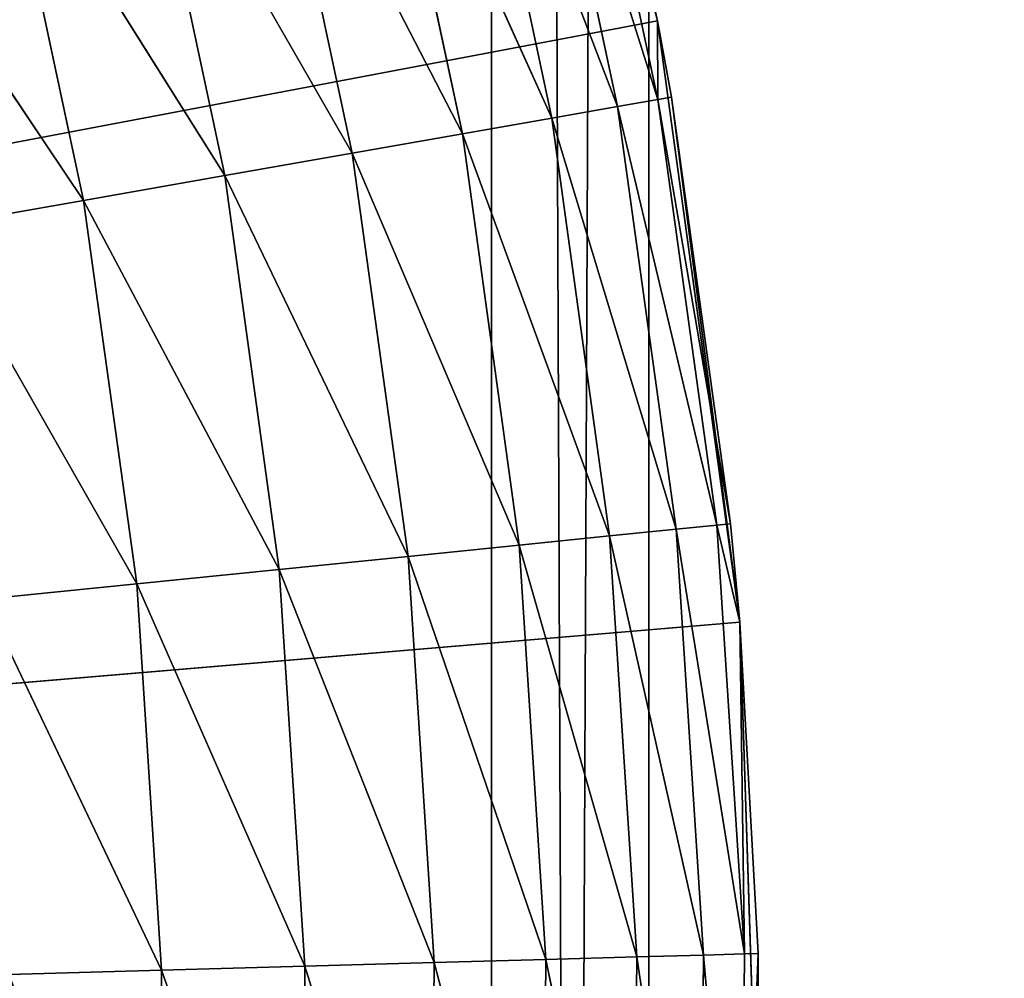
# Model space of a CAD drawing. Extents: x 0.4 to 80.4, y 0.1 to 20.1.
# Tile 446 of 656: x 78.963 to 79.072, y 2.582 to 2.688. Entities that reach past the tile are written whole.
import ezdxf

# ---------------------------------------------------------------- set-up
doc = ezdxf.new("R2010")
doc.units = 0
doc.header["$LTSCALE"] = 2.54
doc.layers.get('0').update_dxf_attribs({"color": 13, "linetype": 'CONTINUOUS'})

# ---------------------------------------------------------------- blocks, each defined once
blk = doc.blocks.new('P__KA_KUCHENNA_MOLISA_STL')
at = {"color": 0}
for p, q in [((79.0327, 0.16711, 72.67292), (78.95304, 19.96711, 72.63755)), ((79.0327, 0.16711, 72.67292), (78.95304, 19.96711, 72.63755)), ((79.01534, 0.16711, 71.73339), (79.0991, 19.96711, 71.70928)), ((79.01534, 0.16711, 71.73339), (79.0991, 19.96711, 71.70928)), ((79.01534, 0.16711, 71.73339), (79.01534, 19.96711, 71.73339)), ((79.01534, 0.16711, 71.73339), (79.01534, 19.96711, 71.73339)), ((79.0327, 0.16711, 72.67292), (79.0327, 19.96711, 72.67292)), ((79.0327, 0.16711, 72.67292), (79.0327, 19.96711, 72.67292)), ((79.01785, 2.75304, 89.4), (79.03366, 2.68801, 89.4)), ((79.01785, 2.75304, 89.4), (79.03366, 2.68801, 89.4)), ((79.03366, 2.68801, 89), (79.0238, 2.72565, 88.98264)), ((79.03366, 2.68801, 89), (79.0238, 2.72565, 88.98264)), ((79.0337, 2.67932, 88.98264), (79.0238, 2.72565, 88.98264)), ((79.0337, 2.67932, 88.98264), (79.0238, 2.72565, 88.98264)), ((79.03366, 2.68801, 89.4), (79.02528, 2.72602, 89)), ((79.03366, 2.68801, 89), (79.02528, 2.72602, 89)), ((79.03366, 2.68801, 89.4), (79.02528, 2.72602, 89)), ((79.03366, 2.68801, 89), (79.02528, 2.72602, 89)), ((79.0337, 2.67932, 88.98264), (79.01943, 2.72454, 88.9658)), ((79.0337, 2.67932, 88.98264), (79.01943, 2.72454, 88.9658)), ((79.02926, 2.67854, 88.9658), (79.01943, 2.72454, 88.9658)), ((79.02926, 2.67854, 88.9658), (79.01943, 2.72454, 88.9658)), ((79.02926, 2.67854, 88.9658), (79.01229, 2.72274, 88.95)), ((79.02926, 2.67854, 88.9658), (79.01229, 2.72274, 88.95)), ((79.022, 2.67727, 88.95), (79.01229, 2.72274, 88.95)), ((79.022, 2.67727, 88.95), (79.01229, 2.72274, 88.95)), ((79.022, 2.67727, 88.95), (79.00259, 2.7203, 88.93572)), ((79.022, 2.67727, 88.95), (79.00259, 2.7203, 88.93572)), ((79.01215, 2.67554, 88.93572), (79.00259, 2.7203, 88.93572)), ((79.01215, 2.67554, 88.93572), (79.00259, 2.7203, 88.93572)), ((79.01215, 2.67554, 88.93572), (78.99064, 2.71728, 88.92339)), ((79.01215, 2.67554, 88.93572), (78.99064, 2.71728, 88.92339)), ((79.00001, 2.6734, 88.92339), (78.99064, 2.71728, 88.92339)), ((79.00001, 2.6734, 88.92339), (78.99064, 2.71728, 88.92339)), ((79.00001, 2.6734, 88.92339), (78.97679, 2.71379, 88.9134)), ((79.00001, 2.6734, 88.92339), (78.97679, 2.71379, 88.9134)), ((78.98595, 2.67093, 88.9134), (78.97679, 2.71379, 88.9134)), ((78.98595, 2.67093, 88.9134), (78.97679, 2.71379, 88.9134)), ((78.98595, 2.67093, 88.9134), (78.96148, 2.70993, 88.90603)), ((78.98595, 2.67093, 88.9134), (78.96148, 2.70993, 88.90603)), ((78.97039, 2.6682, 88.90603), (78.96148, 2.70993, 88.90603)), ((78.97039, 2.6682, 88.90603), (78.96148, 2.70993, 88.90603)), ((78.97039, 2.6682, 88.90603), (78.94515, 2.70581, 88.90152)), ((78.97039, 2.6682, 88.90603), (78.94515, 2.70581, 88.90152)), ((79.03366, 2.68801, 89.4), (78.395, 2.56711, 89.4)), ((79.03366, 2.68801, 89.4), (78.395, 2.56711, 89.4)), ((79.0352, 2.67959, 89), (79.03366, 2.68801, 89.4)), ((79.03366, 2.68801, 89.4), (79.04271, 2.6217, 89.4)), ((79.0352, 2.67959, 89), (79.03366, 2.68801, 89.4)), ((79.0352, 2.67959, 89), (79.03366, 2.68801, 89)), ((79.03366, 2.68801, 89), (79.03366, 2.68801, 89.4)), ((79.03366, 2.68801, 89), (79.03366, 2.68801, 89.4)), ((79.03366, 2.68801, 89.4), (79.04271, 2.6217, 89.4)), ((79.0352, 2.67959, 89), (79.03366, 2.68801, 89)), ((79.0337, 2.67932, 88.98264), (79.03366, 2.68801, 89)), ((79.0337, 2.67932, 88.98264), (79.03366, 2.68801, 89)), ((79.02926, 2.67854, 88.9658), (79.0337, 2.67932, 88.98264)), ((79.02926, 2.67854, 88.9658), (79.0337, 2.67932, 88.98264)), ((79.0352, 2.67959, 89), (79.0337, 2.67932, 88.98264)), ((79.0352, 2.67959, 89), (79.0337, 2.67932, 88.98264)), ((79.0337, 2.67932, 88.98264), (79.04019, 2.6324, 88.98264)), ((79.0337, 2.67932, 88.98264), (79.04019, 2.6324, 88.98264)), ((79.0337, 2.67932, 88.98264), (79.0417, 2.63255, 89)), ((79.0337, 2.67932, 88.98264), (79.0417, 2.63255, 89)), ((79.0417, 2.63255, 89), (79.0352, 2.67959, 89)), ((79.0352, 2.67959, 89), (79.04271, 2.6217, 89.4)), ((79.0352, 2.67959, 89), (79.04271, 2.6217, 89.4)), ((79.0417, 2.63255, 89), (79.0352, 2.67959, 89)), ((79.022, 2.67727, 88.95), (79.02926, 2.67854, 88.9658)), ((79.022, 2.67727, 88.95), (79.02926, 2.67854, 88.9658)), ((79.02926, 2.67854, 88.9658), (79.0357, 2.63195, 88.9658)), ((79.02926, 2.67854, 88.9658), (79.0357, 2.63195, 88.9658)), ((79.02926, 2.67854, 88.9658), (79.04019, 2.6324, 88.98264)), ((79.02926, 2.67854, 88.9658), (79.04019, 2.6324, 88.98264)), ((79.01215, 2.67554, 88.93572), (79.022, 2.67727, 88.95)), ((79.01215, 2.67554, 88.93572), (79.022, 2.67727, 88.95)), ((79.022, 2.67727, 88.95), (79.02837, 2.63121, 88.95)), ((79.022, 2.67727, 88.95), (79.02837, 2.63121, 88.95)), ((79.022, 2.67727, 88.95), (79.0357, 2.63195, 88.9658)), ((79.022, 2.67727, 88.95), (79.0357, 2.63195, 88.9658)), ((79.00001, 2.6734, 88.92339), (79.01215, 2.67554, 88.93572)), ((79.00001, 2.6734, 88.92339), (79.01215, 2.67554, 88.93572)), ((79.01215, 2.67554, 88.93572), (79.01842, 2.6302, 88.93572)), ((79.01215, 2.67554, 88.93572), (79.01842, 2.6302, 88.93572)), ((79.01215, 2.67554, 88.93572), (79.02837, 2.63121, 88.95)), ((79.01215, 2.67554, 88.93572), (79.02837, 2.63121, 88.95)), ((78.98595, 2.67093, 88.9134), (79.00001, 2.6734, 88.92339)), ((78.98595, 2.67093, 88.9134), (79.00001, 2.6734, 88.92339)), ((79.00001, 2.6734, 88.92339), (79.00616, 2.62896, 88.92339)), ((79.00001, 2.6734, 88.92339), (79.00616, 2.62896, 88.92339)), ((79.00001, 2.6734, 88.92339), (79.01842, 2.6302, 88.93572)), ((79.00001, 2.6734, 88.92339), (79.01842, 2.6302, 88.93572)), ((78.97039, 2.6682, 88.90603), (78.98595, 2.67093, 88.9134)), ((78.97039, 2.6682, 88.90603), (78.98595, 2.67093, 88.9134)), ((78.98595, 2.67093, 88.9134), (78.99196, 2.62752, 88.9134)), ((78.98595, 2.67093, 88.9134), (78.99196, 2.62752, 88.9134)), ((78.98595, 2.67093, 88.9134), (79.00616, 2.62896, 88.92339)), ((78.98595, 2.67093, 88.9134), (79.00616, 2.62896, 88.92339)), ((78.95381, 2.66529, 88.90152), (78.97039, 2.6682, 88.90603)), ((78.95381, 2.66529, 88.90152), (78.97039, 2.6682, 88.90603)), ((78.97039, 2.6682, 88.90603), (78.97624, 2.62593, 88.90603)), ((78.97039, 2.6682, 88.90603), (78.97624, 2.62593, 88.90603)), ((78.97039, 2.6682, 88.90603), (78.99196, 2.62752, 88.9134)), ((78.97039, 2.6682, 88.90603), (78.99196, 2.62752, 88.9134)), ((78.95381, 2.66529, 88.90152), (78.97624, 2.62593, 88.90603)), ((78.95381, 2.66529, 88.90152), (78.97624, 2.62593, 88.90603)), ((79.0357, 2.63195, 88.9658), (79.04019, 2.6324, 88.98264)), ((79.0357, 2.63195, 88.9658), (79.04019, 2.6324, 88.98264)), ((79.04019, 2.6324, 88.98264), (79.0417, 2.63255, 89)), ((79.04019, 2.6324, 88.98264), (79.0417, 2.63255, 89)), ((79.04271, 2.6217, 89), (79.04019, 2.6324, 88.98264)), ((79.04271, 2.6217, 89), (79.04019, 2.6324, 88.98264)), ((79.04323, 2.58513, 88.98264), (79.04019, 2.6324, 88.98264)), ((79.04323, 2.58513, 88.98264), (79.04019, 2.6324, 88.98264)), ((79.04271, 2.6217, 89), (79.0417, 2.63255, 89)), ((79.0417, 2.63255, 89), (79.04271, 2.6217, 89.4)), ((79.0417, 2.63255, 89), (79.04271, 2.6217, 89.4)), ((79.04271, 2.6217, 89), (79.0417, 2.63255, 89)), ((79.01842, 2.6302, 88.93572), (79.02837, 2.63121, 88.95)), ((79.01842, 2.6302, 88.93572), (79.02837, 2.63121, 88.95)), ((79.02837, 2.63121, 88.95), (79.0357, 2.63195, 88.9658)), ((79.02837, 2.63121, 88.95), (79.0357, 2.63195, 88.9658)), ((79.03872, 2.58501, 88.9658), (79.02837, 2.63121, 88.95)), ((79.03872, 2.58501, 88.9658), (79.02837, 2.63121, 88.95)), ((79.03136, 2.5848, 88.95), (79.02837, 2.63121, 88.95)), ((79.03136, 2.5848, 88.95), (79.02837, 2.63121, 88.95)), ((79.04323, 2.58513, 88.98264), (79.0357, 2.63195, 88.9658)), ((79.04323, 2.58513, 88.98264), (79.0357, 2.63195, 88.9658)), ((79.03872, 2.58501, 88.9658), (79.0357, 2.63195, 88.9658)), ((79.03872, 2.58501, 88.9658), (79.0357, 2.63195, 88.9658)), ((79.00616, 2.62896, 88.92339), (79.01842, 2.6302, 88.93572)), ((79.00616, 2.62896, 88.92339), (79.01842, 2.6302, 88.93572)), ((79.03136, 2.5848, 88.95), (79.01842, 2.6302, 88.93572)), ((79.03136, 2.5848, 88.95), (79.01842, 2.6302, 88.93572)), ((79.02136, 2.58452, 88.93572), (79.01842, 2.6302, 88.93572)), ((79.02136, 2.58452, 88.93572), (79.01842, 2.6302, 88.93572)), ((78.99196, 2.62752, 88.9134), (79.00616, 2.62896, 88.92339)), ((78.99196, 2.62752, 88.9134), (79.00616, 2.62896, 88.92339)), ((79.02136, 2.58452, 88.93572), (79.00616, 2.62896, 88.92339)), ((79.02136, 2.58452, 88.93572), (79.00616, 2.62896, 88.92339)), ((79.00905, 2.58418, 88.92339), (79.00616, 2.62896, 88.92339)), ((79.00905, 2.58418, 88.92339), (79.00616, 2.62896, 88.92339)), ((78.97624, 2.62593, 88.90603), (78.99196, 2.62752, 88.9134)), ((78.97624, 2.62593, 88.90603), (78.99196, 2.62752, 88.9134)), ((79.00905, 2.58418, 88.92339), (78.99196, 2.62752, 88.9134)), ((79.00905, 2.58418, 88.92339), (78.99196, 2.62752, 88.9134)), ((78.99477, 2.58378, 88.9134), (78.99196, 2.62752, 88.9134)), ((78.99477, 2.58378, 88.9134), (78.99196, 2.62752, 88.9134)), ((78.95948, 2.62423, 88.90152), (78.97624, 2.62593, 88.90603)), ((78.95948, 2.62423, 88.90152), (78.97624, 2.62593, 88.90603)), ((78.99477, 2.58378, 88.9134), (78.97624, 2.62593, 88.90603)), ((78.99477, 2.58378, 88.9134), (78.97624, 2.62593, 88.90603)), ((78.97898, 2.58335, 88.90603), (78.97624, 2.62593, 88.90603)), ((78.97898, 2.58335, 88.90603), (78.97624, 2.62593, 88.90603)), ((78.97898, 2.58335, 88.90603), (78.95948, 2.62423, 88.90152)), ((78.97898, 2.58335, 88.90603), (78.95948, 2.62423, 88.90152)), ((78.395, 2.56711, 89.4), (79.04271, 2.6217, 89.4)), ((78.395, 2.56711, 89.4), (79.04271, 2.6217, 89.4)), ((79.04271, 2.6217, 89.4), (79.04271, 2.6217, 89)), ((79.04271, 2.6217, 89.4), (79.04271, 2.6217, 89)), ((79.04271, 2.6217, 89.4), (79.04475, 2.58517, 89)), ((79.04475, 2.58517, 89), (79.04271, 2.6217, 89)), ((79.04271, 2.6217, 89.4), (79.04475, 2.58517, 89)), ((79.04271, 2.6217, 89.4), (79.04489, 2.55481, 89.4)), ((79.04271, 2.6217, 89.4), (79.04489, 2.55481, 89.4)), ((79.04475, 2.58517, 89), (79.04271, 2.6217, 89)), ((79.04323, 2.58513, 88.98264), (79.04271, 2.6217, 89)), ((79.04323, 2.58513, 88.98264), (79.04271, 2.6217, 89)), ((79.00905, 2.58418, 88.92339), (79.02136, 2.58452, 88.93572)), ((79.00905, 2.58418, 88.92339), (79.02136, 2.58452, 88.93572)), ((79.02136, 2.58452, 88.93572), (79.02097, 2.53876, 88.93572)), ((79.02136, 2.58452, 88.93572), (79.02097, 2.53876, 88.93572)), ((79.02136, 2.58452, 88.93572), (79.03136, 2.5848, 88.95)), ((79.02136, 2.58452, 88.93572), (79.03136, 2.5848, 88.95)), ((79.02136, 2.58452, 88.93572), (79.03095, 2.5383, 88.95)), ((79.02136, 2.58452, 88.93572), (79.03095, 2.5383, 88.95)), ((79.03136, 2.5848, 88.95), (79.03095, 2.5383, 88.95)), ((79.03136, 2.5848, 88.95), (79.03095, 2.5383, 88.95)), ((79.03136, 2.5848, 88.95), (79.03872, 2.58501, 88.9658)), ((79.03136, 2.5848, 88.95), (79.03872, 2.58501, 88.9658)), ((79.03136, 2.5848, 88.95), (79.03831, 2.53797, 88.9658)), ((79.03136, 2.5848, 88.95), (79.03831, 2.53797, 88.9658)), ((79.03872, 2.58501, 88.9658), (79.03831, 2.53797, 88.9658)), ((79.03872, 2.58501, 88.9658), (79.03831, 2.53797, 88.9658)), ((79.03872, 2.58501, 88.9658), (79.04323, 2.58513, 88.98264)), ((79.03872, 2.58501, 88.9658), (79.04323, 2.58513, 88.98264)), ((79.03872, 2.58501, 88.9658), (79.04282, 2.53777, 88.98264)), ((79.03872, 2.58501, 88.9658), (79.04282, 2.53777, 88.98264)), ((79.04475, 2.58517, 89), (79.04282, 2.53777, 88.98264)), ((79.04475, 2.58517, 89), (79.04282, 2.53777, 88.98264)), ((79.04323, 2.58513, 88.98264), (79.04282, 2.53777, 88.98264)), ((79.04323, 2.58513, 88.98264), (79.04282, 2.53777, 88.98264)), ((79.04475, 2.58517, 89), (79.04323, 2.58513, 88.98264)), ((79.04475, 2.58517, 89), (79.04323, 2.58513, 88.98264)), ((79.04489, 2.55481, 89.4), (79.04475, 2.58517, 89)), ((79.04489, 2.55481, 89.4), (79.04475, 2.58517, 89)), ((79.04489, 2.55481, 89), (79.04475, 2.58517, 89)), ((79.04489, 2.55481, 89), (79.04475, 2.58517, 89)), ((78.96215, 2.58288, 88.90152), (78.97898, 2.58335, 88.90603)), ((78.96215, 2.58288, 88.90152), (78.97898, 2.58335, 88.90603)), ((78.97898, 2.58335, 88.90603), (78.97861, 2.54067, 88.90603)), ((78.97898, 2.58335, 88.90603), (78.97861, 2.54067, 88.90603)), ((78.97898, 2.58335, 88.90603), (78.99477, 2.58378, 88.9134)), ((78.97898, 2.58335, 88.90603), (78.99477, 2.58378, 88.9134)), ((78.97898, 2.58335, 88.90603), (78.99439, 2.53996, 88.9134)), ((78.97898, 2.58335, 88.90603), (78.99439, 2.53996, 88.9134)), ((78.99477, 2.58378, 88.9134), (78.99439, 2.53996, 88.9134)), ((78.99477, 2.58378, 88.9134), (78.99439, 2.53996, 88.9134)), ((78.99477, 2.58378, 88.9134), (79.00905, 2.58418, 88.92339)), ((78.99477, 2.58378, 88.9134), (79.00905, 2.58418, 88.92339)), ((78.99477, 2.58378, 88.9134), (79.00865, 2.53931, 88.92339)), ((78.99477, 2.58378, 88.9134), (79.00865, 2.53931, 88.92339)), ((79.00905, 2.58418, 88.92339), (79.00865, 2.53931, 88.92339)), ((79.00905, 2.58418, 88.92339), (79.00865, 2.53931, 88.92339)), ((79.00905, 2.58418, 88.92339), (79.02097, 2.53876, 88.93572)), ((79.00905, 2.58418, 88.92339), (79.02097, 2.53876, 88.93572))]:
    blk.add_line(p, q, dxfattribs=at)
mesh = blk.add_polyface(dxfattribs=at)
corners = [(79.01534, 0.16711, 71.73339), (78.93705, 0.16711, 71.77168), (79.01534, 19.96711, 71.73339)]
mesh.append_faces([[corners[k] for k in face] for face in [(0, 1, 2)]], dxfattribs={"color": 0})
mesh = blk.add_polyface(dxfattribs=at)
corners = [(79.01534, 19.96711, 71.73339), (78.93705, 0.16711, 71.77168), (78.93705, 19.96711, 71.77168)]
mesh.append_faces([[corners[k] for k in face] for face in [(0, 1, 2)]], dxfattribs={"color": 0})
mesh = blk.add_polyface(dxfattribs=at)
corners = [(79.0327, 0.16711, 72.67292), (78.95304, 19.96711, 72.63755), (78.95304, 0.16711, 72.63755)]
mesh.append_faces([[corners[k] for k in face] for face in [(0, 1, 2)]], dxfattribs={"color": 0})
mesh = blk.add_polyface(dxfattribs=at)
corners = [(79.0327, 19.96711, 72.67292), (78.95304, 19.96711, 72.63755), (79.0327, 0.16711, 72.67292)]
mesh.append_faces([[corners[k] for k in face] for face in [(0, 1, 2)]], dxfattribs={"color": 0})
mesh = blk.add_polyface(dxfattribs=at)
corners = [(79.0991, 0.16711, 71.70928), (79.01534, 0.16711, 71.73339), (79.0991, 19.96711, 71.70928)]
mesh.append_faces([[corners[k] for k in face] for face in [(0, 1, 2)]], dxfattribs={"color": 0})
mesh = blk.add_polyface(dxfattribs=at)
corners = [(79.0991, 19.96711, 71.70928), (79.01534, 0.16711, 71.73339), (79.01534, 19.96711, 71.73339)]
mesh.append_faces([[corners[k] for k in face] for face in [(0, 1, 2)]], dxfattribs={"color": 0})
mesh = blk.add_polyface(dxfattribs=at)
corners = [(79.11729, 0.16711, 72.69392), (79.0327, 19.96711, 72.67292), (79.0327, 0.16711, 72.67292)]
mesh.append_faces([[corners[k] for k in face] for face in [(0, 1, 2)]], dxfattribs={"color": 0})
mesh = blk.add_polyface(dxfattribs=at)
corners = [(79.11729, 19.96711, 72.69392), (79.0327, 19.96711, 72.67292), (79.11729, 0.16711, 72.69392)]
mesh.append_faces([[corners[k] for k in face] for face in [(0, 1, 2)]], dxfattribs={"color": 0})
mesh = blk.add_polyface(dxfattribs=at)
corners = [(80.395, 19.86711, 89.4), (78.7239, 2.68682, 89.4), (78.69811, 2.74211, 89.4)]
mesh.append_faces([[corners[k] for k in face] for face in [(0, 1, 2)]], dxfattribs={"color": 0})
mesh = blk.add_polyface(dxfattribs=at)
corners = [(80.395, 19.86711, 89.5), (78.69811, 2.74211, 89.5), (78.7239, 2.68682, 89.5)]
mesh.append_faces([[corners[k] for k in face] for face in [(0, 1, 2)]], dxfattribs={"color": 0})
mesh = blk.add_polyface(dxfattribs=at)
corners = [(80.395, 19.86711, 89.4), (78.73969, 2.62789, 89.4), (78.7239, 2.68682, 89.4)]
mesh.append_faces([[corners[k] for k in face] for face in [(0, 1, 2)]], dxfattribs={"color": 0})
mesh = blk.add_polyface(dxfattribs=at)
corners = [(80.395, 19.86711, 89.5), (78.7239, 2.68682, 89.5), (80.395, 0.26711, 89.5)]
mesh.append_faces([[corners[k] for k in face] for face in [(0, 1, 2)]], dxfattribs={"color": 0})
mesh = blk.add_polyface(dxfattribs=at)
corners = [(80.395, 0.26711, 89.4), (78.73969, 2.62789, 89.4), (80.395, 19.86711, 89.4)]
mesh.append_faces([[corners[k] for k in face] for face in [(0, 1, 2)]], dxfattribs={"color": 0})
mesh = blk.add_polyface(dxfattribs=at)
corners = [(78.96664, 2.87651, 89.4), (78.9318, 2.93365, 89.4), (78.395, 2.56711, 89.4)]
mesh.append_faces([[corners[k] for k in face] for face in [(0, 1, 2)]], dxfattribs={"color": 0})
mesh = blk.add_polyface(dxfattribs=at)
corners = [(78.99543, 2.81609, 89.4), (78.96664, 2.87651, 89.4), (78.395, 2.56711, 89.4)]
mesh.append_faces([[corners[k] for k in face] for face in [(0, 1, 2)]], dxfattribs={"color": 0})
mesh = blk.add_polyface(dxfattribs=at)
corners = [(79.01785, 2.75304, 89.4), (78.99543, 2.81609, 89.4), (78.395, 2.56711, 89.4)]
mesh.append_faces([[corners[k] for k in face] for face in [(0, 1, 2)]], dxfattribs={"color": 0})
mesh = blk.add_polyface(dxfattribs=at)
corners = [(79.03366, 2.68801, 89.4), (79.01785, 2.75304, 89.4), (78.395, 2.56711, 89.4)]
mesh.append_faces([[corners[k] for k in face] for face in [(0, 1, 2)]], dxfattribs={"color": 0})
mesh = blk.add_polyface(dxfattribs=at)
corners = [(79.01785, 2.75304, 89.4), (79.03366, 2.68801, 89.4), (79.02528, 2.72602, 89)]
mesh.append_faces([[corners[k] for k in face] for face in [(0, 1, 2)]], dxfattribs={"color": 0})
mesh = blk.add_polyface(dxfattribs=at)
corners = [(79.0238, 2.72565, 88.98264), (79.0337, 2.67932, 88.98264), (79.01943, 2.72454, 88.9658)]
mesh.append_faces([[corners[k] for k in face] for face in [(0, 1, 2)]], dxfattribs={"color": 0})
mesh = blk.add_polyface(dxfattribs=at)
corners = [(79.02528, 2.72602, 89), (79.03366, 2.68801, 89), (79.0238, 2.72565, 88.98264)]
mesh.append_faces([[corners[k] for k in face] for face in [(0, 1, 2)]], dxfattribs={"color": 0})
mesh = blk.add_polyface(dxfattribs=at)
corners = [(79.0238, 2.72565, 88.98264), (79.03366, 2.68801, 89), (79.0337, 2.67932, 88.98264)]
mesh.append_faces([[corners[k] for k in face] for face in [(0, 1, 2)]], dxfattribs={"color": 0})
mesh = blk.add_polyface(dxfattribs=at)
corners = [(79.02528, 2.72602, 89), (79.03366, 2.68801, 89.4), (79.03366, 2.68801, 89)]
mesh.append_faces([[corners[k] for k in face] for face in [(0, 1, 2)]], dxfattribs={"color": 0})
mesh = blk.add_polyface(dxfattribs=at)
corners = [(79.01943, 2.72454, 88.9658), (79.02926, 2.67854, 88.9658), (79.01229, 2.72274, 88.95)]
mesh.append_faces([[corners[k] for k in face] for face in [(0, 1, 2)]], dxfattribs={"color": 0})
mesh = blk.add_polyface(dxfattribs=at)
corners = [(79.01943, 2.72454, 88.9658), (79.0337, 2.67932, 88.98264), (79.02926, 2.67854, 88.9658)]
mesh.append_faces([[corners[k] for k in face] for face in [(0, 1, 2)]], dxfattribs={"color": 0})
mesh = blk.add_polyface(dxfattribs=at)
corners = [(79.01229, 2.72274, 88.95), (79.022, 2.67727, 88.95), (79.00259, 2.7203, 88.93572)]
mesh.append_faces([[corners[k] for k in face] for face in [(0, 1, 2)]], dxfattribs={"color": 0})
mesh = blk.add_polyface(dxfattribs=at)
corners = [(79.01229, 2.72274, 88.95), (79.02926, 2.67854, 88.9658), (79.022, 2.67727, 88.95)]
mesh.append_faces([[corners[k] for k in face] for face in [(0, 1, 2)]], dxfattribs={"color": 0})
mesh = blk.add_polyface(dxfattribs=at)
corners = [(79.01215, 2.67554, 88.93572), (78.99064, 2.71728, 88.92339), (79.00259, 2.7203, 88.93572)]
mesh.append_faces([[corners[k] for k in face] for face in [(0, 1, 2)]], dxfattribs={"color": 0})
mesh = blk.add_polyface(dxfattribs=at)
corners = [(79.00259, 2.7203, 88.93572), (79.022, 2.67727, 88.95), (79.01215, 2.67554, 88.93572)]
mesh.append_faces([[corners[k] for k in face] for face in [(0, 1, 2)]], dxfattribs={"color": 0})
mesh = blk.add_polyface(dxfattribs=at)
corners = [(79.00001, 2.6734, 88.92339), (78.97679, 2.71379, 88.9134), (78.99064, 2.71728, 88.92339)]
mesh.append_faces([[corners[k] for k in face] for face in [(0, 1, 2)]], dxfattribs={"color": 0})
mesh = blk.add_polyface(dxfattribs=at)
corners = [(79.01215, 2.67554, 88.93572), (79.00001, 2.6734, 88.92339), (78.99064, 2.71728, 88.92339)]
mesh.append_faces([[corners[k] for k in face] for face in [(0, 1, 2)]], dxfattribs={"color": 0})
mesh = blk.add_polyface(dxfattribs=at)
corners = [(78.98595, 2.67093, 88.9134), (78.96148, 2.70993, 88.90603), (78.97679, 2.71379, 88.9134)]
mesh.append_faces([[corners[k] for k in face] for face in [(0, 1, 2)]], dxfattribs={"color": 0})
mesh = blk.add_polyface(dxfattribs=at)
corners = [(79.00001, 2.6734, 88.92339), (78.98595, 2.67093, 88.9134), (78.97679, 2.71379, 88.9134)]
mesh.append_faces([[corners[k] for k in face] for face in [(0, 1, 2)]], dxfattribs={"color": 0})
mesh = blk.add_polyface(dxfattribs=at)
corners = [(78.97039, 2.6682, 88.90603), (78.94515, 2.70581, 88.90152), (78.96148, 2.70993, 88.90603)]
mesh.append_faces([[corners[k] for k in face] for face in [(0, 1, 2)]], dxfattribs={"color": 0})
mesh = blk.add_polyface(dxfattribs=at)
corners = [(78.98595, 2.67093, 88.9134), (78.97039, 2.6682, 88.90603), (78.96148, 2.70993, 88.90603)]
mesh.append_faces([[corners[k] for k in face] for face in [(0, 1, 2)]], dxfattribs={"color": 0})
mesh = blk.add_polyface(dxfattribs=at)
corners = [(78.97039, 2.6682, 88.90603), (78.95381, 2.66529, 88.90152), (78.94515, 2.70581, 88.90152)]
mesh.append_faces([[corners[k] for k in face] for face in [(0, 1, 2)]], dxfattribs={"color": 0})
mesh = blk.add_polyface(dxfattribs=at)
corners = [(79.04271, 2.6217, 89.4), (79.03366, 2.68801, 89.4), (78.395, 2.56711, 89.4)]
mesh.append_faces([[corners[k] for k in face] for face in [(0, 1, 2)]], dxfattribs={"color": 0})
mesh = blk.add_polyface(dxfattribs=at)
corners = [(79.03366, 2.68801, 89.4), (79.04271, 2.6217, 89.4), (79.0352, 2.67959, 89)]
mesh.append_faces([[corners[k] for k in face] for face in [(0, 1, 2)]], dxfattribs={"color": 0})
mesh = blk.add_polyface(dxfattribs=at)
corners = [(79.03366, 2.68801, 89.4), (79.0352, 2.67959, 89), (79.03366, 2.68801, 89)]
mesh.append_faces([[corners[k] for k in face] for face in [(0, 1, 2)]], dxfattribs={"color": 0})
mesh = blk.add_polyface(dxfattribs=at)
corners = [(79.03366, 2.68801, 89), (79.0352, 2.67959, 89), (79.0337, 2.67932, 88.98264)]
mesh.append_faces([[corners[k] for k in face] for face in [(0, 1, 2)]], dxfattribs={"color": 0})
mesh = blk.add_polyface(dxfattribs=at)
corners = [(80.395, 0.26711, 89.5), (78.7239, 2.68682, 89.5), (78.73969, 2.62789, 89.5)]
mesh.append_faces([[corners[k] for k in face] for face in [(0, 1, 2)]], dxfattribs={"color": 0})
mesh = blk.add_polyface(dxfattribs=at)
corners = [(79.0337, 2.67932, 88.98264), (79.04019, 2.6324, 88.98264), (79.02926, 2.67854, 88.9658)]
mesh.append_faces([[corners[k] for k in face] for face in [(0, 1, 2)]], dxfattribs={"color": 0})
mesh = blk.add_polyface(dxfattribs=at)
corners = [(79.0352, 2.67959, 89), (79.0417, 2.63255, 89), (79.0337, 2.67932, 88.98264)]
mesh.append_faces([[corners[k] for k in face] for face in [(0, 1, 2)]], dxfattribs={"color": 0})
mesh = blk.add_polyface(dxfattribs=at)
corners = [(79.0337, 2.67932, 88.98264), (79.0417, 2.63255, 89), (79.04019, 2.6324, 88.98264)]
mesh.append_faces([[corners[k] for k in face] for face in [(0, 1, 2)]], dxfattribs={"color": 0})
mesh = blk.add_polyface(dxfattribs=at)
corners = [(79.0352, 2.67959, 89), (79.04271, 2.6217, 89.4), (79.0417, 2.63255, 89)]
mesh.append_faces([[corners[k] for k in face] for face in [(0, 1, 2)]], dxfattribs={"color": 0})
mesh = blk.add_polyface(dxfattribs=at)
corners = [(79.02926, 2.67854, 88.9658), (79.0357, 2.63195, 88.9658), (79.022, 2.67727, 88.95)]
mesh.append_faces([[corners[k] for k in face] for face in [(0, 1, 2)]], dxfattribs={"color": 0})
mesh = blk.add_polyface(dxfattribs=at)
corners = [(79.02926, 2.67854, 88.9658), (79.04019, 2.6324, 88.98264), (79.0357, 2.63195, 88.9658)]
mesh.append_faces([[corners[k] for k in face] for face in [(0, 1, 2)]], dxfattribs={"color": 0})
mesh = blk.add_polyface(dxfattribs=at)
corners = [(79.022, 2.67727, 88.95), (79.02837, 2.63121, 88.95), (79.01215, 2.67554, 88.93572)]
mesh.append_faces([[corners[k] for k in face] for face in [(0, 1, 2)]], dxfattribs={"color": 0})
mesh = blk.add_polyface(dxfattribs=at)
corners = [(79.022, 2.67727, 88.95), (79.0357, 2.63195, 88.9658), (79.02837, 2.63121, 88.95)]
mesh.append_faces([[corners[k] for k in face] for face in [(0, 1, 2)]], dxfattribs={"color": 0})
mesh = blk.add_polyface(dxfattribs=at)
corners = [(79.01842, 2.6302, 88.93572), (79.00001, 2.6734, 88.92339), (79.01215, 2.67554, 88.93572)]
mesh.append_faces([[corners[k] for k in face] for face in [(0, 1, 2)]], dxfattribs={"color": 0})
mesh = blk.add_polyface(dxfattribs=at)
corners = [(79.01215, 2.67554, 88.93572), (79.02837, 2.63121, 88.95), (79.01842, 2.6302, 88.93572)]
mesh.append_faces([[corners[k] for k in face] for face in [(0, 1, 2)]], dxfattribs={"color": 0})
mesh = blk.add_polyface(dxfattribs=at)
corners = [(79.00616, 2.62896, 88.92339), (78.98595, 2.67093, 88.9134), (79.00001, 2.6734, 88.92339)]
mesh.append_faces([[corners[k] for k in face] for face in [(0, 1, 2)]], dxfattribs={"color": 0})
mesh = blk.add_polyface(dxfattribs=at)
corners = [(79.01842, 2.6302, 88.93572), (79.00616, 2.62896, 88.92339), (79.00001, 2.6734, 88.92339)]
mesh.append_faces([[corners[k] for k in face] for face in [(0, 1, 2)]], dxfattribs={"color": 0})
mesh = blk.add_polyface(dxfattribs=at)
corners = [(78.99196, 2.62752, 88.9134), (78.97039, 2.6682, 88.90603), (78.98595, 2.67093, 88.9134)]
mesh.append_faces([[corners[k] for k in face] for face in [(0, 1, 2)]], dxfattribs={"color": 0})
mesh = blk.add_polyface(dxfattribs=at)
corners = [(79.00616, 2.62896, 88.92339), (78.99196, 2.62752, 88.9134), (78.98595, 2.67093, 88.9134)]
mesh.append_faces([[corners[k] for k in face] for face in [(0, 1, 2)]], dxfattribs={"color": 0})
mesh = blk.add_polyface(dxfattribs=at)
corners = [(78.97624, 2.62593, 88.90603), (78.95381, 2.66529, 88.90152), (78.97039, 2.6682, 88.90603)]
mesh.append_faces([[corners[k] for k in face] for face in [(0, 1, 2)]], dxfattribs={"color": 0})
mesh = blk.add_polyface(dxfattribs=at)
corners = [(78.99196, 2.62752, 88.9134), (78.97624, 2.62593, 88.90603), (78.97039, 2.6682, 88.90603)]
mesh.append_faces([[corners[k] for k in face] for face in [(0, 1, 2)]], dxfattribs={"color": 0})
mesh = blk.add_polyface(dxfattribs=at)
corners = [(78.97624, 2.62593, 88.90603), (78.95948, 2.62423, 88.90152), (78.95381, 2.66529, 88.90152)]
mesh.append_faces([[corners[k] for k in face] for face in [(0, 1, 2)]], dxfattribs={"color": 0})
mesh = blk.add_polyface(dxfattribs=at)
corners = [(79.04019, 2.6324, 88.98264), (79.04323, 2.58513, 88.98264), (79.0357, 2.63195, 88.9658)]
mesh.append_faces([[corners[k] for k in face] for face in [(0, 1, 2)]], dxfattribs={"color": 0})
mesh = blk.add_polyface(dxfattribs=at)
corners = [(79.0417, 2.63255, 89), (79.04271, 2.6217, 89), (79.04019, 2.6324, 88.98264)]
mesh.append_faces([[corners[k] for k in face] for face in [(0, 1, 2)]], dxfattribs={"color": 0})
mesh = blk.add_polyface(dxfattribs=at)
corners = [(79.04019, 2.6324, 88.98264), (79.04271, 2.6217, 89), (79.04323, 2.58513, 88.98264)]
mesh.append_faces([[corners[k] for k in face] for face in [(0, 1, 2)]], dxfattribs={"color": 0})
mesh = blk.add_polyface(dxfattribs=at)
corners = [(79.0417, 2.63255, 89), (79.04271, 2.6217, 89.4), (79.04271, 2.6217, 89)]
mesh.append_faces([[corners[k] for k in face] for face in [(0, 1, 2)]], dxfattribs={"color": 0})
mesh = blk.add_polyface(dxfattribs=at)
corners = [(79.02837, 2.63121, 88.95), (79.03136, 2.5848, 88.95), (79.01842, 2.6302, 88.93572)]
mesh.append_faces([[corners[k] for k in face] for face in [(0, 1, 2)]], dxfattribs={"color": 0})
mesh = blk.add_polyface(dxfattribs=at)
corners = [(79.0357, 2.63195, 88.9658), (79.03872, 2.58501, 88.9658), (79.02837, 2.63121, 88.95)]
mesh.append_faces([[corners[k] for k in face] for face in [(0, 1, 2)]], dxfattribs={"color": 0})
mesh = blk.add_polyface(dxfattribs=at)
corners = [(79.02837, 2.63121, 88.95), (79.03872, 2.58501, 88.9658), (79.03136, 2.5848, 88.95)]
mesh.append_faces([[corners[k] for k in face] for face in [(0, 1, 2)]], dxfattribs={"color": 0})
mesh = blk.add_polyface(dxfattribs=at)
corners = [(79.0357, 2.63195, 88.9658), (79.04323, 2.58513, 88.98264), (79.03872, 2.58501, 88.9658)]
mesh.append_faces([[corners[k] for k in face] for face in [(0, 1, 2)]], dxfattribs={"color": 0})
mesh = blk.add_polyface(dxfattribs=at)
corners = [(79.02136, 2.58452, 88.93572), (79.00616, 2.62896, 88.92339), (79.01842, 2.6302, 88.93572)]
mesh.append_faces([[corners[k] for k in face] for face in [(0, 1, 2)]], dxfattribs={"color": 0})
mesh = blk.add_polyface(dxfattribs=at)
corners = [(79.01842, 2.6302, 88.93572), (79.03136, 2.5848, 88.95), (79.02136, 2.58452, 88.93572)]
mesh.append_faces([[corners[k] for k in face] for face in [(0, 1, 2)]], dxfattribs={"color": 0})
mesh = blk.add_polyface(dxfattribs=at)
corners = [(79.00905, 2.58418, 88.92339), (78.99196, 2.62752, 88.9134), (79.00616, 2.62896, 88.92339)]
mesh.append_faces([[corners[k] for k in face] for face in [(0, 1, 2)]], dxfattribs={"color": 0})
mesh = blk.add_polyface(dxfattribs=at)
corners = [(79.02136, 2.58452, 88.93572), (79.00905, 2.58418, 88.92339), (79.00616, 2.62896, 88.92339)]
mesh.append_faces([[corners[k] for k in face] for face in [(0, 1, 2)]], dxfattribs={"color": 0})
mesh = blk.add_polyface(dxfattribs=at)
corners = [(80.395, 0.26711, 89.4), (78.745, 2.56711, 89.4), (78.73969, 2.62789, 89.4)]
mesh.append_faces([[corners[k] for k in face] for face in [(0, 1, 2)]], dxfattribs={"color": 0})
mesh = blk.add_polyface(dxfattribs=at)
corners = [(80.395, 0.26711, 89.5), (78.73969, 2.62789, 89.5), (78.745, 2.56711, 89.5)]
mesh.append_faces([[corners[k] for k in face] for face in [(0, 1, 2)]], dxfattribs={"color": 0})
mesh = blk.add_polyface(dxfattribs=at)
corners = [(78.99477, 2.58378, 88.9134), (78.97624, 2.62593, 88.90603), (78.99196, 2.62752, 88.9134)]
mesh.append_faces([[corners[k] for k in face] for face in [(0, 1, 2)]], dxfattribs={"color": 0})
mesh = blk.add_polyface(dxfattribs=at)
corners = [(79.00905, 2.58418, 88.92339), (78.99477, 2.58378, 88.9134), (78.99196, 2.62752, 88.9134)]
mesh.append_faces([[corners[k] for k in face] for face in [(0, 1, 2)]], dxfattribs={"color": 0})
mesh = blk.add_polyface(dxfattribs=at)
corners = [(78.97898, 2.58335, 88.90603), (78.95948, 2.62423, 88.90152), (78.97624, 2.62593, 88.90603)]
mesh.append_faces([[corners[k] for k in face] for face in [(0, 1, 2)]], dxfattribs={"color": 0})
mesh = blk.add_polyface(dxfattribs=at)
corners = [(78.99477, 2.58378, 88.9134), (78.97898, 2.58335, 88.90603), (78.97624, 2.62593, 88.90603)]
mesh.append_faces([[corners[k] for k in face] for face in [(0, 1, 2)]], dxfattribs={"color": 0})
mesh = blk.add_polyface(dxfattribs=at)
corners = [(78.97898, 2.58335, 88.90603), (78.96215, 2.58288, 88.90152), (78.95948, 2.62423, 88.90152)]
mesh.append_faces([[corners[k] for k in face] for face in [(0, 1, 2)]], dxfattribs={"color": 0})
mesh = blk.add_polyface(dxfattribs=at)
corners = [(79.04489, 2.55481, 89.4), (79.04271, 2.6217, 89.4), (78.395, 2.56711, 89.4)]
mesh.append_faces([[corners[k] for k in face] for face in [(0, 1, 2)]], dxfattribs={"color": 0})
mesh = blk.add_polyface(dxfattribs=at)
corners = [(79.04271, 2.6217, 89.4), (79.04475, 2.58517, 89), (79.04271, 2.6217, 89)]
mesh.append_faces([[corners[k] for k in face] for face in [(0, 1, 2)]], dxfattribs={"color": 0})
mesh = blk.add_polyface(dxfattribs=at)
corners = [(79.04271, 2.6217, 89.4), (79.04489, 2.55481, 89.4), (79.04475, 2.58517, 89)]
mesh.append_faces([[corners[k] for k in face] for face in [(0, 1, 2)]], dxfattribs={"color": 0})
mesh = blk.add_polyface(dxfattribs=at)
corners = [(79.04271, 2.6217, 89), (79.04475, 2.58517, 89), (79.04323, 2.58513, 88.98264)]
mesh.append_faces([[corners[k] for k in face] for face in [(0, 1, 2)]], dxfattribs={"color": 0})
mesh = blk.add_polyface(dxfattribs=at)
corners = [(79.02136, 2.58452, 88.93572), (79.02097, 2.53876, 88.93572), (79.00905, 2.58418, 88.92339)]
mesh.append_faces([[corners[k] for k in face] for face in [(0, 1, 2)]], dxfattribs={"color": 0})
mesh = blk.add_polyface(dxfattribs=at)
corners = [(79.02136, 2.58452, 88.93572), (79.03095, 2.5383, 88.95), (79.02097, 2.53876, 88.93572)]
mesh.append_faces([[corners[k] for k in face] for face in [(0, 1, 2)]], dxfattribs={"color": 0})
mesh = blk.add_polyface(dxfattribs=at)
corners = [(79.03136, 2.5848, 88.95), (79.03095, 2.5383, 88.95), (79.02136, 2.58452, 88.93572)]
mesh.append_faces([[corners[k] for k in face] for face in [(0, 1, 2)]], dxfattribs={"color": 0})
mesh = blk.add_polyface(dxfattribs=at)
corners = [(79.03136, 2.5848, 88.95), (79.03831, 2.53797, 88.9658), (79.03095, 2.5383, 88.95)]
mesh.append_faces([[corners[k] for k in face] for face in [(0, 1, 2)]], dxfattribs={"color": 0})
mesh = blk.add_polyface(dxfattribs=at)
corners = [(79.03872, 2.58501, 88.9658), (79.03831, 2.53797, 88.9658), (79.03136, 2.5848, 88.95)]
mesh.append_faces([[corners[k] for k in face] for face in [(0, 1, 2)]], dxfattribs={"color": 0})
mesh = blk.add_polyface(dxfattribs=at)
corners = [(79.03872, 2.58501, 88.9658), (79.04282, 2.53777, 88.98264), (79.03831, 2.53797, 88.9658)]
mesh.append_faces([[corners[k] for k in face] for face in [(0, 1, 2)]], dxfattribs={"color": 0})
mesh = blk.add_polyface(dxfattribs=at)
corners = [(79.04323, 2.58513, 88.98264), (79.04282, 2.53777, 88.98264), (79.03872, 2.58501, 88.9658)]
mesh.append_faces([[corners[k] for k in face] for face in [(0, 1, 2)]], dxfattribs={"color": 0})
mesh = blk.add_polyface(dxfattribs=at)
corners = [(79.04475, 2.58517, 89), (79.04282, 2.53777, 88.98264), (79.04323, 2.58513, 88.98264)]
mesh.append_faces([[corners[k] for k in face] for face in [(0, 1, 2)]], dxfattribs={"color": 0})
mesh = blk.add_polyface(dxfattribs=at)
corners = [(79.04475, 2.58517, 89), (79.04489, 2.55481, 89), (79.04282, 2.53777, 88.98264)]
mesh.append_faces([[corners[k] for k in face] for face in [(0, 1, 2)]], dxfattribs={"color": 0})
mesh = blk.add_polyface(dxfattribs=at)
corners = [(79.04475, 2.58517, 89), (79.04489, 2.55481, 89.4), (79.04489, 2.55481, 89)]
mesh.append_faces([[corners[k] for k in face] for face in [(0, 1, 2)]], dxfattribs={"color": 0})
mesh = blk.add_polyface(dxfattribs=at)
corners = [(78.97898, 2.58335, 88.90603), (78.97861, 2.54067, 88.90603), (78.96215, 2.58288, 88.90152)]
mesh.append_faces([[corners[k] for k in face] for face in [(0, 1, 2)]], dxfattribs={"color": 0})
mesh = blk.add_polyface(dxfattribs=at)
corners = [(78.99439, 2.53996, 88.9134), (78.97861, 2.54067, 88.90603), (78.97898, 2.58335, 88.90603)]
mesh.append_faces([[corners[k] for k in face] for face in [(0, 1, 2)]], dxfattribs={"color": 0})
mesh = blk.add_polyface(dxfattribs=at)
corners = [(78.99477, 2.58378, 88.9134), (78.99439, 2.53996, 88.9134), (78.97898, 2.58335, 88.90603)]
mesh.append_faces([[corners[k] for k in face] for face in [(0, 1, 2)]], dxfattribs={"color": 0})
mesh = blk.add_polyface(dxfattribs=at)
corners = [(79.00865, 2.53931, 88.92339), (78.99439, 2.53996, 88.9134), (78.99477, 2.58378, 88.9134)]
mesh.append_faces([[corners[k] for k in face] for face in [(0, 1, 2)]], dxfattribs={"color": 0})
mesh = blk.add_polyface(dxfattribs=at)
corners = [(79.00905, 2.58418, 88.92339), (79.00865, 2.53931, 88.92339), (78.99477, 2.58378, 88.9134)]
mesh.append_faces([[corners[k] for k in face] for face in [(0, 1, 2)]], dxfattribs={"color": 0})
mesh = blk.add_polyface(dxfattribs=at)
corners = [(79.00905, 2.58418, 88.92339), (79.02097, 2.53876, 88.93572), (79.00865, 2.53931, 88.92339)]
mesh.append_faces([[corners[k] for k in face] for face in [(0, 1, 2)]], dxfattribs={"color": 0})
mesh = blk.add_polyface(dxfattribs=at)
corners = [(78.97861, 2.54067, 88.90603), (78.96179, 2.54144, 88.90152), (78.96215, 2.58288, 88.90152)]
mesh.append_faces([[corners[k] for k in face] for face in [(0, 1, 2)]], dxfattribs={"color": 0})

msp = doc.modelspace()

# ---------------------------------------------------------------- block references
at = {"color": 0}
msp.add_blockref('P__KA_KUCHENNA_MOLISA_STL', (0, 0), dxfattribs=at)

doc.saveas('drawing.dxf')
